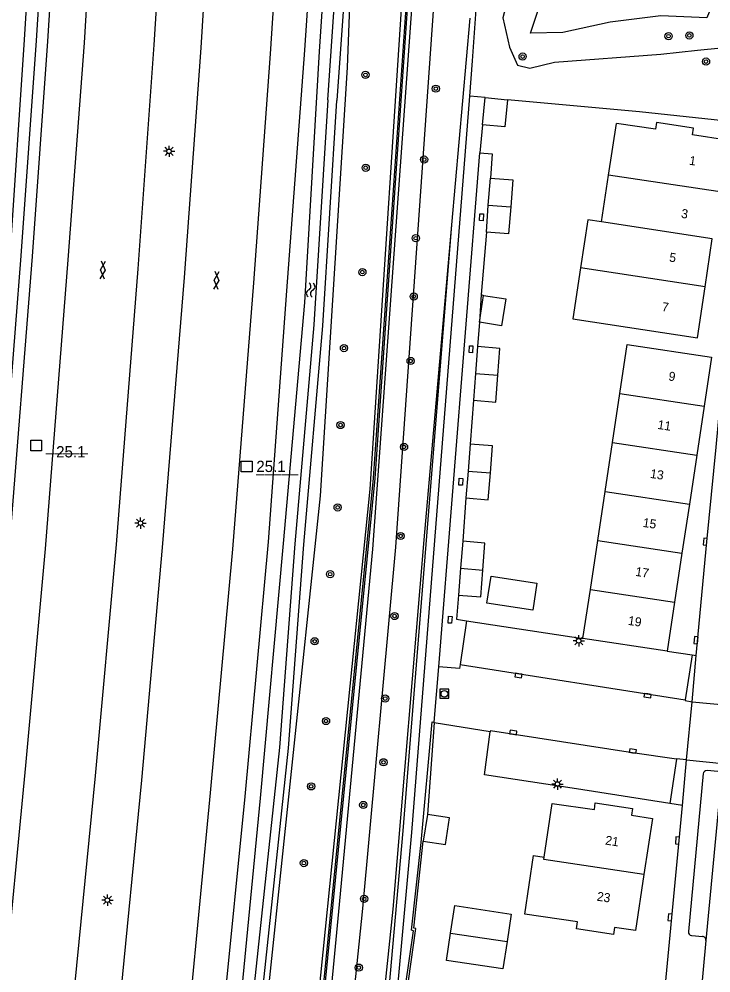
# Model space of a CAD drawing. Extents: x 124000 to 128010, y 398999 to 403000.
# Drawn here: x 126362.1 to 126438.8, y 400118.3 to 400224.1 of the extents above; entities that cross this region are included whole.
import ezdxf

# ---------------------------------------------------------------- set-up
doc = ezdxf.new("R2010")
doc.units = 0
for name, color, linetype in [('gg-afsc-erfafscheiding', 7, 'Continuous'), ('gg-afsc-geluidsscherm', 7, 'Continuous'), ('gg-afsc-hekwerk', 7, 'Continuous'), ('gg-anno-huisnummerreeks BGT', 7, 'Continuous'), ('gg-bbg-bijgebouw', 7, 'Continuous'), ('gg-bbg-gedigitaliseerde bebouwing', 7, 'Continuous'), ('gg-bbg-hoofdgebouw', 7, 'Continuous'), ('gg-bbg-luifel en loopbrug', 7, 'Continuous'), ('gg-bbg-tussenscheiding', 7, 'Continuous'), ('gg-knt-BGT kruinlijn', 7, 'Continuous'), ('gg-knt-bovenkant onderkant talud', 7, 'Continuous'), ('gg-knt-verharding', 7, 'Continuous'), ('gg-knt-verharding nz', 7, 'Continuous'), ('gg-kntw-bovenkant insteek waterloop', 7, 'Continuous'), ('gg-kntw-greppel-droge sloot', 7, 'Continuous'), ('gg-kntw-waterlijn', 7, 'Continuous'), ('gt-anno-nummer hm paal', 7, 'Continuous'), ('gt-grn-groengrens', 7, 'Continuous'), ('gt-grn-weggrens', 7, 'Continuous'), ('gt-symb-boom', 7, 'Continuous'), ('gt-symb-gesloten verharding', 7, 'Continuous'), ('gt-symb-hm paal', 7, 'Continuous'), ('gt-symb-kolk', 7, 'Continuous'), ('gt-symb-kolk center center', 7, 'Continuous'), ('gt-symb-lichtmast', 7, 'Continuous'), ('gt-symb-rioolschacht', 7, 'Continuous'), ('gt-symb-watersymbool', 7, 'Continuous')]:
    doc.layers.add(name, color=color, linetype=linetype)

# ---------------------------------------------------------------- blocks, each defined once
blk = doc.blocks.new('gt0-KOLK')
at = {"layer": 'gt-symb-kolk'}
blk.add_lwpolyline([(0, 0), (0.38, 0), (0.38, 0.4), (-0.38, 0.4), (-0.38, 0), (0, 0)], dxfattribs=at)
blk = doc.blocks.new('gt0-BOOM')
at = {"layer": 'gt-symb-boom'}
for radius in [0.4, 0.2]:
    blk.add_circle((0, 0), radius, dxfattribs=at)
blk = doc.blocks.new('gt0-KOLKCC')
at = {"layer": 'gt-symb-kolk center center'}
blk.add_lwpolyline([(-0.38, 0.2), (0.37, 0.2), (0.37, -0.2), (-0.38, -0.2)], close=True, dxfattribs=at)
blk = doc.blocks.new('gt0-LMAST')
at = {"layer": 'gt-symb-lichtmast'}
for p, q in [((-0.18, 0.17), (-0.45, 0.44)), ((-0.01, 0.25), (-0.01, 0.62)), ((0.17, 0.17), (0.44, 0.44)), ((-0.26, 0), (-0.63, 0)), ((-0.18, -0.18), (-0.45, -0.45)), ((-0.01, -0.25), (-0.01, -0.63)), ((0.44, -0.45), (0.17, -0.18)), ((0.24, 0), (0.62, 0))]:
    blk.add_line(p, q, dxfattribs=at)
blk.add_circle((-0.01, 0), 0.25, dxfattribs=at)
blk = doc.blocks.new('gt0-RS')
at = {"layer": 'gt-symb-rioolschacht'}
blk.add_lwpolyline([(-0.5, -0.5), (0.5, -0.5), (0.5, 0.5), (-0.5, 0.5)], close=True, dxfattribs=at)
blk.add_circle((0, 0), 0.375, dxfattribs=at)
blk = doc.blocks.new('gt0-HMpaal')
at = {"layer": 'gt-symb-hm paal'}
blk.add_lwpolyline([(-0.6, 0.6), (0.6, 0.6), (0.6, -0.6), (-0.6, -0.6)], close=True, dxfattribs=at)
blk = doc.blocks.new('gt0-GESVH1')
at = {"layer": 'gt-symb-gesloten verharding'}
for p, q in [((-0.99, -0.26), (0.01, 0.24)), ((0.01, -0.26), (-0.99, 0.24)), ((0.01, 0.24), (1.01, -0.26)), ((1.01, 0.24), (0.01, -0.26))]:
    blk.add_line(p, q, dxfattribs=at)
blk = doc.blocks.new('gt0-WA')
at = {"layer": 'gt-symb-watersymbool'}
for centre, start, end in [((-0.32, 0.02), 28.0725, 151.9275), ((0.43, 0.42), 208.0725, 331.9275), ((-0.32, -0.43), 28.0725, 151.9275), ((0.43, -0.03), 208.0725, 331.9275)]:
    blk.add_arc(centre, 0.425, start, end, dxfattribs=at)

msp = doc.modelspace()

# ---------------------------------------------------------------- linework, layer by layer
at = {"layer": 'gg-afsc-erfafscheiding'}
msp.add_lwpolyline([(126404.74, 400113.78), (126406.07, 400123.27), (126405.85, 400123.3), (126406.89, 400132.94)], dxfattribs=at)
at = {"layer": 'gg-afsc-geluidsscherm'}
for points in [[(126433.52, 399396.19), (126294.27, 399417.89), (126294.31, 399418.57), (126384.69, 400018.49), (126392.39, 400081.87), (126401.39, 400173.18), (126405.81, 400237.07), (126415.18, 400254.39), (126416.93, 400270.19), (126421.51, 400378.06), (126422.45, 400394.05), (126423.96, 400411.15), (126518.09, 400411.48), (126531.61, 400399.45), (126531.51, 400399.34)], [(126433.52, 399396.19), (126433.55, 399396.34), (126294.44, 399418.02), (126294.46, 399418.55), (126384.84, 400018.47), (126392.54, 400081.86), (126401.54, 400173.16), (126405.96, 400237.06), (126415.32, 400254.32), (126417.08, 400270.18), (126421.65, 400378.05), (126422.6, 400394.04), (126424.1, 400410.99), (126518.09, 400411.33), (126531.51, 400399.34)]]:
    msp.add_lwpolyline(points, dxfattribs=at)
at = {"layer": 'gg-afsc-hekwerk'}
for p, q in [((126430.85, 400213.79), (126416.22, 400215.11)), ((126413.45, 400212.36), (126413.15, 400209.23)), ((126413.88, 400200.45), (126413.31, 400193.52)), ((126413.31, 400193.52), (126413.57, 400193.44)), ((126413.12, 400190.46), (126412.9, 400187.76)), ((126412.45, 400181.81), (126412.08, 400176.95)), ((126411.62, 400170.99), (126411.26, 400166.18)), ((126411.69, 400157.37), (126424.59, 400155.4))]:
    msp.add_line(p, q, dxfattribs=at)
for points in [[(126413.15, 400209.23), (126414.53, 400209.13), (126414.33, 400206.42)], [(126410.79, 400160.23), (126410.58, 400157.54), (126411.69, 400157.37)], [(126423.88, 400138.76), (126413.67, 400140.3), (126414.32, 400145.07)]]:
    msp.add_lwpolyline(points, dxfattribs=at)
at = {"layer": 'gg-bbg-bijgebouw'}
for p, q in [((126413.45, 400212.36), (126413.75, 400215.36)), ((126413.75, 400215.36), (126416.22, 400215.11)), ((126414.1, 400203.43), (126414.33, 400206.42)), ((126413.88, 400200.45), (126414.1, 400203.43)), ((126416.58, 400203.25), (126416.35, 400200.26)), ((126416.35, 400200.26), (126413.88, 400200.45)), ((126413.12, 400190.46), (126413.57, 400193.44)), ((126412.9, 400187.76), (126412.68, 400184.78)), ((126415.39, 400187.57), (126412.9, 400187.76)), ((126415.16, 400184.6), (126415.39, 400187.57)), ((126412.68, 400184.78), (126412.45, 400181.81)), ((126412.08, 400176.95), (126411.85, 400173.97)), ((126414.56, 400176.75), (126412.08, 400176.95)), ((126414.33, 400173.77), (126414.56, 400176.75)), ((126411.85, 400173.97), (126411.62, 400170.99)), ((126411.26, 400166.18), (126411.03, 400163.2)), ((126413.73, 400165.98), (126411.26, 400166.18)), ((126413.5, 400163), (126413.73, 400165.98)), ((126411.03, 400163.2), (126410.79, 400160.23)), ((126407.35, 400135.91), (126406.89, 400132.94)), ((126416.17, 400121.82), (126415.71, 400118.78))]:
    msp.add_line(p, q, dxfattribs=at)
for points in [[(126416.22, 400215.11), (126415.92, 400212.11), (126413.45, 400212.36)], [(126414.33, 400206.42), (126416.8, 400206.23), (126416.58, 400203.25)], [(126413.57, 400193.44), (126416.03, 400193.06), (126415.57, 400190.08), (126413.12, 400190.46)], [(126412.45, 400181.81), (126414.94, 400181.62), (126415.16, 400184.6)], [(126411.62, 400170.99), (126414.09, 400170.79), (126414.33, 400173.77)], [(126410.79, 400160.23), (126413.26, 400160.03), (126413.5, 400163)], [(126406.89, 400132.94), (126409.34, 400132.57), (126409.78, 400135.54), (126407.35, 400135.91)], [(126409.91, 400122.76), (126410.37, 400125.8), (126416.62, 400124.86), (126416.17, 400121.82)], [(126415.71, 400118.78), (126409.45, 400119.72), (126409.91, 400122.76)]]:
    msp.add_lwpolyline(points, dxfattribs=at)
at = {"layer": 'gg-bbg-gedigitaliseerde bebouwing'}
for points in [[(126426.63, 400201.6), (126425.13, 400201.83), (126424.32, 400196.49)], [(126424.32, 400196.49), (126423.47, 400190.84), (126437.27, 400188.73)]]:
    msp.add_lwpolyline(points, dxfattribs=at)
at = {"layer": 'gg-bbg-hoofdgebouw'}
for p, q in [((126427.42, 400206.76), (126428.29, 400212.5)), ((126426.63, 400201.6), (126427.42, 400206.76)), ((126438.12, 400194.38), (126438.91, 400199.72)), ((126437.27, 400188.73), (126438.12, 400194.38)), ((126427.86, 400177.13), (126428.68, 400182.56)), ((126438.02, 400181.15), (126437.2, 400175.72)), ((126427.05, 400171.7), (126427.86, 400177.13)), ((126437.2, 400175.72), (126436.38, 400170.29)), ((126426.23, 400166.27), (126427.05, 400171.7)), ((126436.38, 400170.29), (126435.56, 400164.86)), ((126425.41, 400160.84), (126426.23, 400166.27)), ((126435.56, 400164.86), (126434.74, 400159.43)), ((126424.59, 400155.4), (126425.41, 400160.84)), ((126434.74, 400159.43), (126433.92, 400153.99)), ((126433.92, 400153.99), (126424.59, 400155.4))]:
    msp.add_line(p, q, dxfattribs=at)
for points in [[(126440.28, 400204.84), (126440.72, 400207.77), (126440.14, 400207.86), (126440.55, 400210.65), (126436.73, 400211.24), (126436.85, 400211.96), (126432.73, 400212.6), (126432.61, 400211.85), (126428.29, 400212.5)], [(126428.68, 400182.56), (126429.5, 400187.99), (126438.84, 400186.58), (126438.02, 400181.15)], [(126420.3, 400131.16), (126421.19, 400137.13), (126425.85, 400136.45), (126425.94, 400137.18)], [(126425.94, 400137.18), (126430.07, 400136.56), (126429.96, 400135.82), (126432.28, 400135.47), (126431.34, 400129.25)], [(126427.98, 400122.61), (126423.86, 400123.24), (126423.99, 400123.99), (126418.14, 400124.87), (126419.11, 400131.35), (126420.3, 400131.16)], [(126431.34, 400129.25), (126430.41, 400123.04), (126428.1, 400123.39), (126427.98, 400122.61)]]:
    msp.add_lwpolyline(points, dxfattribs=at)
at = {"layer": 'gg-bbg-luifel en loopbrug'}
msp.add_lwpolyline([(126414.4, 400162.32), (126419.48, 400161.55), (126419.03, 400158.54), (126413.95, 400159.31), (126414.4, 400162.32)], dxfattribs=at)
at = {"layer": 'gg-bbg-tussenscheiding'}
for p, q in [((126440.28, 400204.84), (126427.42, 400206.76)), ((126414.1, 400203.43), (126416.58, 400203.25)), ((126438.91, 400199.72), (126426.63, 400201.6)), ((126438.12, 400194.38), (126424.32, 400196.49)), ((126412.68, 400184.78), (126415.16, 400184.6)), ((126428.68, 400182.56), (126438.02, 400181.15)), ((126427.86, 400177.13), (126437.2, 400175.72)), ((126411.85, 400173.97), (126414.33, 400173.77)), ((126427.05, 400171.7), (126436.38, 400170.29)), ((126426.23, 400166.27), (126435.56, 400164.86)), ((126411.03, 400163.2), (126413.5, 400163)), ((126425.41, 400160.84), (126434.74, 400159.43)), ((126409.91, 400122.76), (126416.17, 400121.82))]:
    msp.add_line(p, q, dxfattribs=at)
msp.add_lwpolyline([(126431.34, 400129.25), (126420.27, 400130.92), (126420.3, 400131.16)], dxfattribs=at)
at = {"layer": 'gg-knt-BGT kruinlijn'}
for points in [[(126300.24, 399460.06), (126317.15, 399573.62), (126327.85, 399643.47), (126345.99, 399764.26), (126377.21, 399971.2), (126384.17, 400018.6), (126391.6, 400079.17), (126401.01, 400171.97), (126405.27, 400237.08), (126405.84, 400239.45)], [(126406, 400230.83), (126401.25, 400165.31), (126397.51, 400125.16), (126394.98, 400098.8), (126384.91, 400016.96), (126372.96, 399936.14), (126361.72, 399862.81), (126350.89, 399790.82), (126334.29, 399679.75), (126332.17, 399665.42)]]:
    msp.add_lwpolyline(points, dxfattribs=at)
at = {"layer": 'gg-knt-bovenkant onderkant talud'}
msp.add_line((126412.05, 400224.18), (126410.03, 400201.25), dxfattribs=at)
for points in [[(126293.23, 399462.2), (126310.8, 399577.42), (126321.79, 399641.66), (126324.83, 399661.28), (126341.38, 399769.19), (126355.15, 399863.61), (126371.99, 399972.89), (126378.99, 400019.75), (126385.65, 400077.47), (126395.49, 400171.21), (126398.48, 400218.68), (126399.2, 400237.18), (126399.86, 400244.88), (126401.08, 400247.39), (126403.95, 400253.41), (126406.57, 400258.3), (126407.85, 400260.61), (126408.11, 400271.65), (126414, 400375.4), (126416.29, 400410.56)], [(126420.03, 400234.08), (126418.41, 400232.77), (126417.44, 400230.71), (126415.72, 400224.2), (126416.46, 400220.94), (126417.35, 400218.94), (126418.7, 400218.61), (126421.45, 400219.28), (126433.21, 400220.17), (126437.29, 400220.62), (126439.91, 400220.88), (126441.25, 400222.14), (126442.12, 400226.57), (126441.28, 400228.54), (126438.47, 400229.95), (126432.51, 400231.18), (126426.92, 400232.81), (126422.42, 400234.01), (126420.03, 400234.08)], [(126438.76, 400225.27), (126438.31, 400224.21), (126433.23, 400224.42), (126427.6, 400223.72), (126422.35, 400222.58), (126418.78, 400222.52), (126420.56, 400227.82)], [(126410.03, 400201.25), (126406.95, 400166.33), (126403.5, 400125.4), (126400.75, 400098.86), (126390.17, 400016.97), (126378.33, 399936.59), (126377.16, 399935.84), (126376.14, 399935.99)]]:
    msp.add_lwpolyline(points, dxfattribs=at)
at = {"layer": 'gg-knt-verharding'}
for p, q in [((126442.69, 400212.53), (126430.85, 400213.79)), ((126408.6, 400152.28), (126413.15, 400209.23)), ((126413.31, 400193.52), (126413.12, 400190.46)), ((126433.92, 400153.99), (126436.68, 400153.6)), ((126436.68, 400153.6), (126435.93, 400148.62)), ((126436.68, 400153.6), (126437.15, 400153.53)), ((126436.68, 400148.4), (126437.15, 400153.53)), ((126408.11, 400146.15), (126408.6, 400152.28)), ((126408.1, 400146.05), (126408.11, 400146.15)), ((126414.32, 400145.07), (126408.1, 400146.05)), ((126434.95, 400142.02), (126434.23, 400137.12)), ((126435.61, 400136.9), (126436.08, 400141.95)), ((126437.91, 400140.43), (126436.28, 400122.92)), ((126439.55, 400140.66), (126438.34, 400140.77)), ((126434.23, 400137.12), (126423.88, 400138.76)), ((126435.61, 400136.9), (126434.23, 400137.12)), ((126436.64, 400122.5), (126437.83, 400122.38)), ((126438.22, 400121.92), (126437.58, 400115.03))]:
    msp.add_line(p, q, dxfattribs=at)
for points in [[(126376.23, 400407.8), (126376.21, 400402.02), (126375.96, 400401.97), (126375.58, 400379.42), (126375.09, 400352.43), (126374.32, 400323.17), (126373.6, 400303.47), (126372.29, 400273.51), (126371.03, 400250.36), (126369.3, 400221.43), (126367.51, 400197.39), (126364.99, 400165.36), (126362.82, 400141.35), (126360.33, 400115.46), (126357.52, 400089.39), (126354.62, 400064.15)], [(126388.92, 400407.7), (126388.71, 400380.36), (126388.2, 400351.85), (126387.44, 400323.31), (126386.63, 400302.1), (126385.37, 400273.37), (126385.25, 400273.37), (126383.96, 400249.13), (126382.24, 400220.87), (126380.38, 400195.42), (126377.96, 400165.5), (126375.65, 400139.72), (126373.18, 400114.44), (126370.37, 400087.98), (126367.41, 400062.71)], [(126399.36, 400407.62), (126399.14, 400380.6), (126398.81, 400360.61), (126398.34, 400341.59), (126397.84, 400323.62), (126397.08, 400307.14), (126393.96, 400283.81), (126392.64, 400273.47), (126392.91, 400273.39), (126391.72, 400247.92), (126389.93, 400220.22), (126388.08, 400194.84), (126385.75, 400165.32), (126383.28, 400138.32), (126380.97, 400114.37), (126377.99, 400086.74), (126375.19, 400062.67), (126375.09, 400061.83)], [(126383.51, 400402.15), (126383.6, 400402.14), (126383.42, 400379.64), (126382.9, 400352.33), (126382.11, 400323.4), (126381.31, 400302.38), (126380.04, 400273.42), (126378.84, 400249.72), (126377.01, 400221.21), (126375.27, 400196.39), (126372.85, 400165.83), (126370.51, 400140.2), (126368.03, 400114.67), (126365.21, 400088.12), (126362.34, 400063.26)], [(126437.15, 400153.53), (126438.33, 400166.13), (126439.34, 400176.6), (126440.6, 400190.25), (126441.86, 400203.23), (126442.69, 400212.53)], [(126435.93, 400148.62), (126435.92, 400148.54), (126436.68, 400148.4)], [(126436.08, 400141.95), (126434.96, 400142.08), (126434.95, 400142.02)], [(126431.27, 400090.3), (126431.77, 400095.35), (126432.64, 400105.35), (126433.45, 400114.01), (126435.26, 400133.01), (126435.61, 400136.9)]]:
    msp.add_lwpolyline(points, dxfattribs=at)
for centre, radius, start, end in [((126438.31, 400140.37), 0.399, 86.0501, 172.0253), ((126436.64, 400122.87), 0.368, 172.6973, 269.184), ((126437.8, 400121.96), 0.418, 354.7958, 85.6769)]:
    msp.add_arc(centre, radius, start, end, dxfattribs=at)
at = {"layer": 'gg-knt-verharding nz'}
for p, q in [((126411.69, 400157.37), (126410.97, 400152.52)), ((126410.97, 400152.52), (126435.93, 400148.62)), ((126436.08, 400141.95), (126436.68, 400148.4)), ((126440.01, 400141.02), (126438.22, 400121.92))]:
    msp.add_line(p, q, dxfattribs=at)
for points in [[(126410.97, 400152.52), (126410.91, 400152.09), (126408.6, 400152.28)], [(126434.95, 400142.02), (126430.09, 400142.74), (126414.33, 400145.19), (126414.32, 400145.07)]]:
    msp.add_lwpolyline(points, dxfattribs=at)
at = {"layer": 'gg-kntw-bovenkant insteek waterloop'}
msp.add_line((126398.87, 400237.19), (126397.31, 400215.04), dxfattribs=at)
for points in [[(126353, 400118.55), (126353.74, 400117.41), (126356.04, 400117.32), (126356.57, 400118.07), (126358.85, 400142.11), (126361.03, 400165.52), (126363.58, 400197.74), (126365.27, 400221.62), (126367.11, 400250.7), (126368.36, 400274.31), (126369.68, 400303.34), (126370.32, 400323.2), (126371.2, 400367.55), (126370.12, 400369.52), (126368.57, 400369.67), (126367.62, 400368.28)], [(126323.03, 399662.04), (126321.74, 399660.12), (126320.59, 399660.29), (126320.01, 399662.51), (126332.33, 399743.1), (126336.19, 399768.41), (126344.47, 399823.06), (126353.31, 399883.08), (126359.7, 399923.36), (126365.11, 399959.07), (126369.18, 399986.37), (126372.74, 400012.85), (126375.77, 400035.99), (126379.05, 400062.48), (126382, 400085.38), (126384.83, 400114.55), (126387.16, 400137.91), (126389.72, 400166.13), (126391.77, 400193.94), (126393.76, 400220.61), (126395.59, 400247.46), (126396.7, 400267.43)], [(126383.67, 400073.8), (126386.29, 400093.11), (126389.24, 400117.92), (126391.95, 400143.24), (126393.64, 400165.82), (126395.75, 400190.08), (126397.31, 400215.04)]]:
    msp.add_lwpolyline(points, dxfattribs=at)
at = {"layer": 'gg-kntw-greppel-droge sloot'}
for points in [[(126412.05, 400215.53), (126412.36, 400219.43), (126413.23, 400231.89), (126414.45, 400235.32)], [(126410.03, 400201.25), (126404.64, 400134.08), (126402.07, 400105.39), (126395.19, 400047.72), (126388.57, 399998.84), (126380.43, 399946.21), (126381.24, 399946.24), (126389.64, 399998.74), (126396.21, 400047.53), (126403.01, 400105.05), (126405.64, 400133.9), (126412.05, 400215.53)]]:
    msp.add_lwpolyline(points, dxfattribs=at)
at = {"layer": 'gg-kntw-waterlijn'}
msp.add_line((126396.32, 400215.11), (126397.8, 400237.23), dxfattribs=at)
for points in [[(126354.16, 400119.06), (126354.44, 400118.63), (126355.36, 400118.6), (126357.6, 400142.23), (126359.79, 400165.62), (126362.34, 400197.83), (126364.02, 400221.7), (126365.86, 400250.77), (126367.11, 400274.37), (126368.43, 400303.39), (126369.07, 400323.23), (126369.95, 400367.24), (126369.3, 400367.41), (126368.84, 400366.94), (126368.66, 400362.81), (126367.6, 400319.13), (126367.33, 400303.43), (126365.85, 400274.81), (126364.48, 400250.9), (126362.65, 400221.77), (126361.06, 400197.91), (126358.48, 400165.72), (126356.37, 400142.33), (126354.16, 400119.06)], [(126322.07, 399662.41), (126321.35, 399661.33), (126321.03, 399662.56), (126332.95, 399743.21), (126336.81, 399768.53), (126345.45, 399825.53), (126354.3, 399882.93), (126360.68, 399923.21), (126366.1, 399958.92), (126370.17, 399986.23), (126373.73, 400012.72), (126376.76, 400035.86), (126380.04, 400062.35), (126382.26, 400073.98), (126384.14, 400089.12), (126386.6, 400114.4), (126388.85, 400137.71), (126391.4, 400165.95), (126393.75, 400192.66), (126395.38, 400220.46), (126397.2, 400247.7), (126398.16, 400265.14), (126398.39, 400267.1)], [(126396.32, 400215.11), (126394.75, 400190.16), (126392.64, 400165.9), (126390.96, 400143.34), (126388.24, 400118.04), (126385.3, 400093.24), (126381.64, 400066.25), (126378.58, 400041.88), (126375.52, 400018.84), (126372.25, 399995.66), (126369.05, 399973.37), (126366.22, 399956.66), (126362.66, 399932.45), (126359.07, 399908.59), (126355.5, 399884.19), (126351.31, 399859.3), (126345.7, 399823.56), (126341.9, 399797.27), (126337.55, 399768.43), (126333.85, 399742.99), (126326.05, 399690.24), (126322.07, 399662.41)]]:
    msp.add_lwpolyline(points, dxfattribs=at)
at = {"layer": 'gt-grn-groengrens'}
for p, q in [((126413.75, 400215.36), (126412.05, 400215.53)), ((126408.1, 400146.05), (126407.35, 400135.91))]:
    msp.add_line(p, q, dxfattribs=at)
for points in [[(126525.5, 400401.88), (126517.7, 400409.12), (126513.2, 400409.63), (126427.89, 400408.7), (126425.64, 400405.55), (126424.94, 400373.13), (126423.7, 400345.3), (126420.64, 400282.79), (126419.95, 400265.92), (126419.12, 400252.98), (126417.88, 400250.04), (126410.17, 400236.52), (126408.09, 400226.55), (126403.81, 400165.53), (126400.16, 400125.49), (126397.66, 400101.05), (126387.32, 400017.3), (126374.9, 399936.46), (126374.06, 399930.68)], [(126403.96, 400104.25), (126403.7, 400104.32), (126404.46, 400113.81), (126405.81, 400123), (126405.6, 400123.07), (126406.66, 400132.79), (126407.89, 400146.17), (126408.11, 400146.15)]]:
    msp.add_lwpolyline(points, dxfattribs=at)
at = {"layer": 'gt-grn-weggrens'}
for p, q in [((126436.68, 400148.4), (126440.67, 400148.02)), ((126436.08, 400141.95), (126440.06, 400141.57))]:
    msp.add_line(p, q, dxfattribs=at)

# ---------------------------------------------------------------- block references
at = {"layer": 'gt-symb-boom'}
for p in [(126434.08, 400222.17), (126436.38, 400222.25), (126417.9, 400219.91), (126438.23, 400219.35), (126400.48, 400217.88), (126408.28, 400216.35), (126406.98, 400208.49), (126400.51, 400207.58), (126406.06, 400199.78), (126400.14, 400196.02), (126405.83, 400193.31), (126398.1, 400187.6), (126405.49, 400186.17), (126397.72, 400179.07), (126404.76, 400176.64), (126397.4, 400169.94), (126404.38, 400166.77), (126396.57, 400162.54), (126403.71, 400157.9), (126394.85, 400155.1), (126402.67, 400148.75), (126396.11, 400146.26), (126402.48, 400141.69), (126394.46, 400139.02), (126400.24, 400136.96), (126393.66, 400130.52), (126400.33, 400126.55), (126399.75, 400118.93)]:
    msp.add_blockref('gt0-BOOM', p, dxfattribs=at)
at = {"layer": 'gt-symb-gesloten verharding'}
for p, rotation in [((126371.36, 400196.24), 86.21640974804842), ((126383.96, 400195.11), 86.21640974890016)]:
    msp.add_blockref('gt0-GESVH1', p, dxfattribs=dict(at, rotation=rotation))
at = {"layer": 'gt-symb-hm paal'}
for p in [(126363.98, 400176.8), (126387.31, 400174.47)]:
    msp.add_blockref('gt0-HMpaal', p, dxfattribs=at)
at = {"layer": 'gt-symb-kolk'}
for p, rotation in [((126438.33, 400166.13), 84.47971490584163), ((126437.31, 400155.21), 84.68209057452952), ((126417.47, 400151.5), 171.79685418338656), ((126431.79, 400149.27), 171.00597824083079), ((126416.83, 400144.8), -7.664497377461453), ((126430.09, 400142.74), -8.406273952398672), ((126435.26, 400133.01), 84.86912995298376), ((126434.44, 400124.48), 84.52868321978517)]:
    msp.add_blockref('gt0-KOLK', p, dxfattribs=dict(at, rotation=rotation))
at = {"layer": 'gt-symb-kolk center center'}
for p, rotation in [((126413.34, 400202.11), 85.6947522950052), ((126412.18, 400187.48), 86.81882696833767), ((126411.05, 400172.78), 86.27718092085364), ((126409.86, 400157.49), 85.92933214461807)]:
    msp.add_blockref('gt0-KOLKCC', p, dxfattribs=dict(at, rotation=rotation))
at = {"layer": 'gt-symb-lichtmast'}
for p in [(126378.72, 400209.41), (126375.55, 400168.2), (126424.13, 400155.15), (126421.77, 400139.28), (126371.89, 400126.41)]:
    msp.add_blockref('gt0-LMAST', p, dxfattribs=at)
at = {"layer": 'gt-symb-rioolschacht'}
msp.add_blockref('gt0-RS', (126409.23, 400149.28), dxfattribs=at)
at = {"layer": 'gt-symb-watersymbool', "rotation": -95.10624172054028}
msp.add_blockref('gt0-WA', (126394.42, 400194.08), dxfattribs=at)

# ---------------------------------------------------------------- texts
at = {"layer": 'gg-anno-huisnummerreeks BGT'}
for s, rotation, p in [('1', 351.5, (126436.31, 400207.93)), ('3', 351.5, (126435.42, 400202.05)), ('5', 351.5, (126434.1, 400197.2)), ('7', 351.5, (126433.28, 400191.71)), ('9', 351.4, (126434.02, 400184.02)), ('11', 351.4, (126432.81, 400178.65)), ('13', 351.4, (126431.99, 400173.22)), ('15', 351.4, (126431.17, 400167.79)), ('17', 351.4, (126430.35, 400162.36)), ('19', 351.4, (126429.53, 400156.93)), ('21', 351.5, (126427.01, 400132.58)), ('23', 351.5, (126426.08, 400126.36))]:
    msp.add_text(s, height=1, rotation=rotation, dxfattribs=at).set_placement(p)
at = {"layer": 'gt-anno-nummer hm paal'}
for p in [(126366.2, 400175.48), (126388.39, 400173.86)]:
    msp.add_text('25.1', height=1.25, dxfattribs=at).set_placement(p)
at = {"layer": 'gt-symb-hm paal'}
for p in [(126365.06, 400176.19), (126388.39, 400173.86)]:
    msp.add_text('_____', height=1.25, dxfattribs=at).set_placement(p)

doc.saveas('drawing.dxf')
